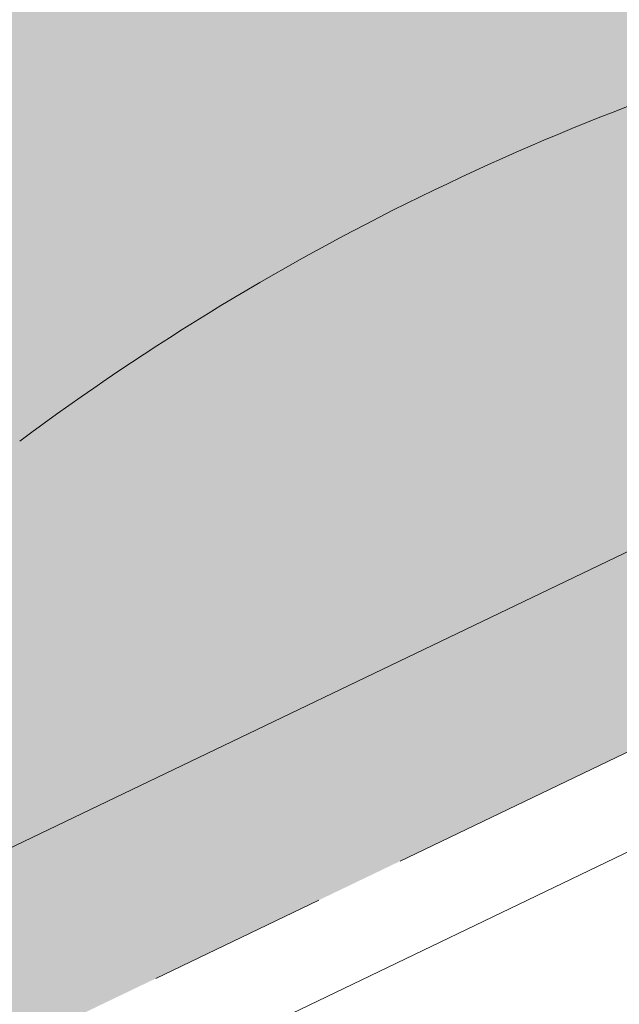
# Model space of a CAD drawing. Header units: metres. Extents: x 163628 to 167676, y 402708 to 405373.
# Tile 582 of 656: x 166399.59 to 166400.92, y 404374.4 to 404376.58. Entities that reach past the tile are written whole.
import ezdxf

# ---------------------------------------------------------------- set-up
doc = ezdxf.new("R2010")
doc.units = ezdxf.units.M
doc.linetypes.add('X-CA190022.004-UO-DWM_Snelfietsroute$0$VH-OPSLUITBAND_150X250', pattern=[24, 16, -2, 4, -2])
doc.layers.add('X-CA190022.004-UO-ARC_Arcering$0$N-WE-VH-VERHARDING-FIETSSTRAAT_GRIJS-A', color=251, linetype='Continuous', lineweight=0, transparency=0.5)
doc.layers.add('X-CA190022.004-UO-ARC_Arcering$0$N-WE-VH-VERHARDING-FIETSSTRAAT_ROOD-A', color=13, linetype='Continuous', lineweight=0, transparency=0.5)
for name, color, linetype, lineweight in [('X-CA190022.004-UO-BGT_Ondergrond$0$GE_314_WGDRijbaanLokaleweg_Vlak_GEM', 253, 'Continuous', 9), ('X-CA190022.004-UO-BGT_Ondergrond$0$GE_366_OWGBerm_groenvoorziening_Vlak_GEM', 253, 'Continuous', 9), ('X-CA190022.004-UO-DWM_Snelfietsroute$0$N-WE-VH-KANTOPSLUITING_ACHTERKANTBAND-G', 7, 'Continuous', 18), ('X-CA190022.004-UO-DWM_Snelfietsroute$0$N-WE-VH-KANTOPSLUITING_OPSLUITBAND_200X250-G', 7, 'X-CA190022.004-UO-DWM_Snelfietsroute$0$VH-OPSLUITBAND_150X250', 18), ('X-CA190022.004-UO-DWM_Snelfietsroute$0$N-WE-VH-VERHARDING-G', 7, 'Continuous', 18)]:
    doc.layers.add(name, color=color, linetype=linetype, lineweight=lineweight)

msp = doc.modelspace()

# ---------------------------------------------------------------- hatches: boundary and pattern name
at = {"layer": 'X-CA190022.004-UO-ARC_Arcering$0$N-WE-VH-VERHARDING-FIETSSTRAAT_GRIJS-A'}
h = msp.add_hatch(color=256, dxfattribs=at)
h.dxf.hatch_style = 1
h.paths.add_polyline_path([(166407.5645, 404378.1444), (166407.3914, 404378.5049), (166403.0276, 404376.4094), (166398.5204, 404374.245), (166394.7804, 404372.4489), (166394.9535, 404372.0884), (166398.6935, 404373.8844), (166403.2008, 404376.0488)])
at = {"layer": 'X-CA190022.004-UO-ARC_Arcering$0$N-WE-VH-VERHARDING-FIETSSTRAAT_ROOD-A'}
h = msp.add_hatch(color=256, dxfattribs=at)
h.dxf.hatch_style = 1
h.paths.add_polyline_path([(166403.0276, 404376.4094), (166407.3914, 404378.5049), (166405.6598, 404382.1107), (166405.5955, 404382.0799), (166401.0883, 404379.9154), (166396.581, 404377.751), (166393.0488, 404376.0547), (166394.7804, 404372.4489), (166398.5204, 404374.245)])

# ---------------------------------------------------------------- linework, layer by layer
at = {"layer": 'X-CA190022.004-UO-BGT_Ondergrond$0$GE_314_WGDRijbaanLokaleweg_Vlak_GEM'}
msp.add_arc((166402.9448, 404371.1494), 5.6126, 104.79, 126.707, dxfattribs=at)
at = {"layer": 'X-CA190022.004-UO-BGT_Ondergrond$0$GE_366_OWGBerm_groenvoorziening_Vlak_GEM', "extrusion": (0, 0, -1)}
msp.add_arc((-166402.9448, 404371.1494), 5.6126, 53.293, 75.21, dxfattribs=at)
at = {"layer": 'X-CA190022.004-UO-DWM_Snelfietsroute$0$N-WE-VH-KANTOPSLUITING_ACHTERKANTBAND-G', "ltscale": 0.2, "flags": 128}
msp.add_lwpolyline([(166459.1772, 404402.7078), (166270.4232, 404312.0649)], dxfattribs=at)
at = {"layer": 'X-CA190022.004-UO-DWM_Snelfietsroute$0$N-WE-VH-KANTOPSLUITING_OPSLUITBAND_200X250-G', "ltscale": 0.1, "flags": 128}
msp.add_lwpolyline([(166515.1916, 404426.924), (166514.4973, 404426.3888), (166513.5852, 404425.7487), (166513.491, 404425.6864), (166512.6334, 404425.1492), (166511.6585, 404424.6014), (166510.8893, 404424.213), (166478.7814, 404408.7687), (166478.1585, 404408.4818), (166477.1143, 404408.0564), (166476.7091, 404407.9091), (166476.0375, 404407.6859), (166474.9526, 404407.3789), (166474.5562, 404407.2827), (166465.8372, 404405.2588), (166465.211, 404405.1069), (166464.3105, 404404.8654), (166463.4182, 404404.5984), (166462.5316, 404404.3054), (166462.4016, 404404.26), (166461.6586, 404403.9888), (166460.792, 404403.6463), (166459.936, 404403.2793), (166459.0919, 404402.8887), (166270.3353, 404312.2446), (166269.8575, 404312.0062), (166269.0849, 404311.5811), (166268.3361, 404311.1189), (166267.6114, 404310.6199), (166266.9119, 404310.0849), (166266.342, 404309.6058), (166266.2443, 404309.5194), (166265.5992, 404308.9148), (166264.988, 404308.2818), (166264.4092, 404307.619), (166263.8643, 404306.9281), (166263.3526, 404306.208), (166263.2099, 404305.9928), (166262.7667, 404305.3393), (166262.1, 404304.4413), (166261.3883, 404303.5766), (166260.6343, 404302.7486), (166260.5068, 404302.6219)], dxfattribs=at)
at = {"layer": 'X-CA190022.004-UO-DWM_Snelfietsroute$0$N-WE-VH-VERHARDING-G', "flags": 128}
msp.add_lwpolyline([(166458.9211, 404403.2504), (166270.1594, 404312.6038)], dxfattribs=at)

doc.saveas('drawing.dxf')
